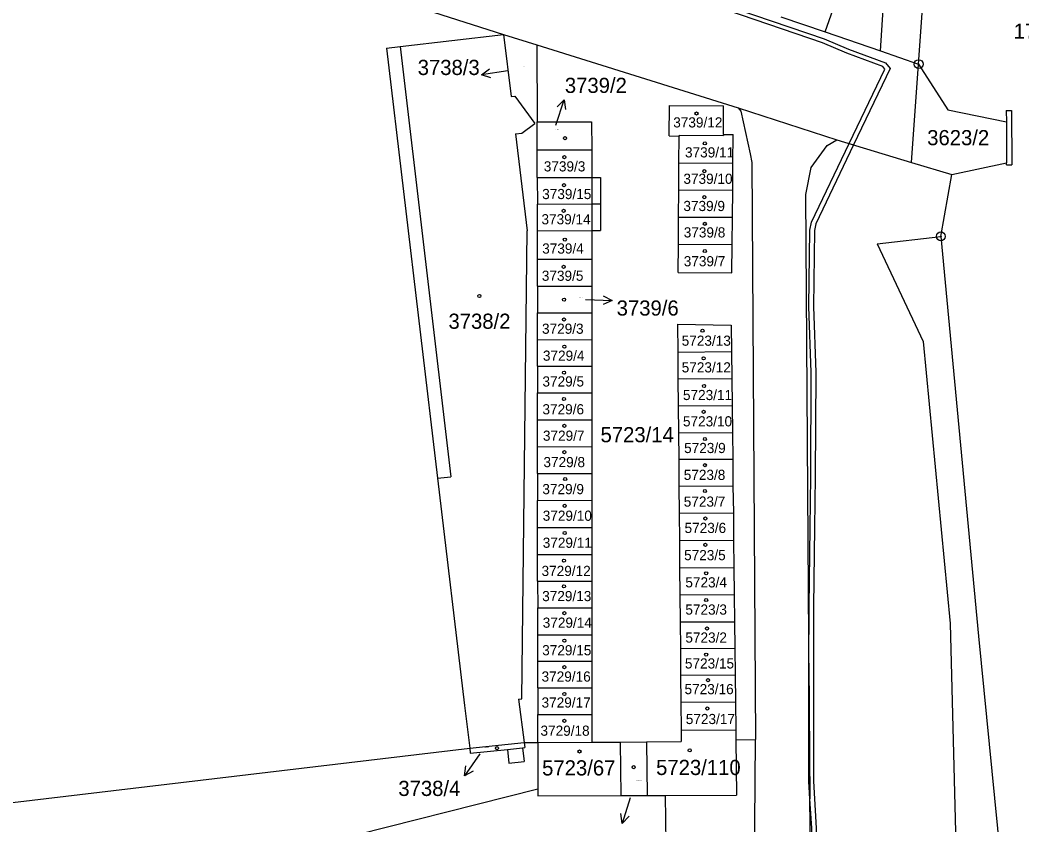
# Model space of a CAD drawing. Extents: x -735092 to -733385, y -1122435 to -1118992.
# Drawn here: x -734488.5 to -734376.2, y -1120611.8 to -1120521.5 of the extents above; entities that cross this region are included whole.
import ezdxf

# ---------------------------------------------------------------- set-up
doc = ezdxf.new("R2010")
doc.units = 0
for name, color, linetype in [('Vrstva 1', 7, 'Continuous'), ('Vrstva 16', 7, 'Continuous'), ('Vrstva 17', 7, 'Continuous'), ('Vrstva 18', 7, 'Continuous'), ('Vrstva 19', 7, 'Continuous'), ('Vrstva 25', 7, 'Continuous'), ('Vrstva 27', 7, 'Continuous'), ('Vrstva 4', 7, 'Continuous')]:
    doc.layers.add(name, color=color, linetype=linetype)

msp = doc.modelspace()

# ---------------------------------------------------------------- linework, layer by layer
at = {"layer": 'Vrstva 1'}
for points in [[(-734387.77, -1120526.48), (-734385.09, -1120489.02)], [(-734392.04, -1120524.99), (-734390.91, -1120507.57)], [(-734442.14, -1120520.65), (-734434.32, -1120523.15)], [(-734403.22, -1120521.16), (-734398.24, -1120522.87)], [(-734445.91, -1120524.52), (-734434.32, -1120523.15)], [(-734434.32, -1120523.15), (-734430.56, -1120524.31)], [(-734434.32, -1120523.15), (-734433.44, -1120530.12)], [(-734398.24, -1120522.87), (-734392.04, -1120524.99)], [(-734447.41, -1120524.7), (-734445.91, -1120524.52)], [(-734447.41, -1120524.7), (-734441.69, -1120572.9)], [(-734430.56, -1120524.31), (-734408, -1120531.37)], [(-734430.56, -1120524.31), (-734430.52, -1120532.95)], [(-734392.04, -1120524.99), (-734387.77, -1120526.48)], [(-734388.58, -1120537.5), (-734387.77, -1120526.48)], [(-734387.77, -1120526.48), (-734384.51, -1120531.62)], [(-734433.44, -1120530.12), (-734433.05, -1120530.06)], [(-734433.05, -1120530.06), (-734430.81, -1120533.15)], [(-734415.72, -1120534.53), (-734415.7, -1120531.12)], [(-734415.7, -1120531.12), (-734409.63, -1120531.16)], [(-734409.66, -1120534.37), (-734409.63, -1120531.16)], [(-734408, -1120531.37), (-734407.69, -1120531.77)], [(-734408, -1120531.37), (-734396.95, -1120534.96)], [(-734407.69, -1120531.77), (-734406.67, -1120536.53)], [(-734384.51, -1120531.62), (-734377.93, -1120532.94)], [(-734432.24, -1120534.22), (-734430.81, -1120533.15)], [(-734430.52, -1120532.95), (-734424.43, -1120532.94)], [(-734430.52, -1120536.09), (-734430.52, -1120532.95)], [(-734424.43, -1120532.94), (-734424.42, -1120536.08)], [(-734377.93, -1120532.94), (-734377.9, -1120537.56)], [(-734432.96, -1120534.31), (-734432.24, -1120534.22)], [(-734432.96, -1120534.31), (-734431.66, -1120545.17)], [(-734415.72, -1120534.53), (-734414.62, -1120534.54)], [(-734414.64, -1120537.53), (-734414.62, -1120534.54)], [(-734414.62, -1120534.43), (-734414.62, -1120534.54)], [(-734414.62, -1120534.43), (-734409.66, -1120534.47)], [(-734409.66, -1120534.37), (-734409.66, -1120534.47)], [(-734409.66, -1120534.37), (-734408.55, -1120534.38)], [(-734408.58, -1120537.58), (-734408.55, -1120534.38)], [(-734399.82, -1120538.06), (-734398.04, -1120535.62)], [(-734398.04, -1120535.62), (-734396.95, -1120534.96)], [(-734396.95, -1120534.96), (-734388.58, -1120537.5)], [(-734430.52, -1120536.09), (-734424.42, -1120536.08)], [(-734430.52, -1120539.2), (-734430.52, -1120536.09)], [(-734424.42, -1120536.08), (-734424.42, -1120539.19)], [(-734406.67, -1120536.53), (-734406.46, -1120537.51)], [(-734414.66, -1120540.57), (-734414.64, -1120537.53)], [(-734414.64, -1120537.53), (-734408.58, -1120537.58)], [(-734408.61, -1120540.61), (-734408.58, -1120537.58)], [(-734406.46, -1120537.51), (-734406.05, -1120602.2)], [(-734400.41, -1120541.08), (-734399.82, -1120538.06)], [(-734388.58, -1120537.5), (-734384.06, -1120538.87)], [(-734384.06, -1120538.87), (-734377.9, -1120537.56)], [(-734430.52, -1120539.2), (-734424.42, -1120539.19)], [(-734430.52, -1120539.2), (-734430.51, -1120542.16)], [(-734424.42, -1120539.19), (-734423.42, -1120539.19)], [(-734423.42, -1120539.19), (-734423.42, -1120542.15)], [(-734385.28, -1120545.79), (-734384.06, -1120538.87)], [(-734414.68, -1120543.62), (-734414.66, -1120540.57)], [(-734414.66, -1120540.57), (-734408.61, -1120540.61)], [(-734408.64, -1120543.65), (-734408.61, -1120540.61)], [(-734398.51, -1120823.51), (-734400.41, -1120541.08)], [(-734430.51, -1120542.16), (-734424.42, -1120542.15)], [(-734430.51, -1120545.15), (-734430.51, -1120542.16)], [(-734424.42, -1120542.15), (-734423.42, -1120542.15)], [(-734423.42, -1120542.15), (-734423.42, -1120545.14)], [(-734414.7, -1120546.66), (-734414.68, -1120543.62)], [(-734414.68, -1120543.62), (-734408.64, -1120543.65)], [(-734408.67, -1120546.7), (-734408.64, -1120543.65)], [(-734432.24, -1120597.63), (-734431.66, -1120545.17)], [(-734430.51, -1120545.15), (-734424.42, -1120545.14)], [(-734430.51, -1120548.36), (-734430.51, -1120545.15)], [(-734424.42, -1120545.14), (-734424.42, -1120548.35)], [(-734424.42, -1120545.14), (-734423.42, -1120545.14)], [(-734392.42, -1120546.64), (-734385.28, -1120545.79)], [(-734385.28, -1120545.79), (-734381.06, -1120590.62)], [(-734414.72, -1120549.83), (-734414.7, -1120546.66)], [(-734414.7, -1120546.66), (-734408.67, -1120546.7)], [(-734408.7, -1120549.87), (-734408.67, -1120546.7)], [(-734392.42, -1120546.64), (-734387.27, -1120557.57)], [(-734430.51, -1120548.36), (-734424.42, -1120548.35)], [(-734430.51, -1120551.37), (-734430.51, -1120548.36)], [(-734424.42, -1120548.35), (-734424.42, -1120551.36)], [(-734414.72, -1120549.83), (-734408.7, -1120549.87)], [(-734430.51, -1120551.37), (-734424.42, -1120551.36)], [(-734430.51, -1120551.37), (-734430.5, -1120554.37)], [(-734424.42, -1120551.36), (-734424.42, -1120554.36)], [(-734430.5, -1120554.37), (-734424.42, -1120554.36)], [(-734430.5, -1120557.37), (-734430.5, -1120554.37)], [(-734424.42, -1120554.36), (-734424.42, -1120557.36)], [(-734414.81, -1120555.63), (-734408.77, -1120555.73)], [(-734414.81, -1120555.63), (-734414.78, -1120558.76)], [(-734408.77, -1120555.73), (-734408.74, -1120558.71)], [(-734430.5, -1120557.37), (-734424.42, -1120557.36)], [(-734430.5, -1120560.35), (-734430.5, -1120557.37)], [(-734424.42, -1120557.36), (-734424.42, -1120560.34)], [(-734387.27, -1120557.57), (-734384.22, -1120589.2)], [(-734414.78, -1120558.76), (-734408.74, -1120558.71)], [(-734414.78, -1120558.76), (-734414.76, -1120561.77)], [(-734408.74, -1120558.71), (-734408.71, -1120561.72)], [(-734430.5, -1120560.35), (-734424.42, -1120560.34)], [(-734430.5, -1120560.35), (-734430.49, -1120563.34)], [(-734424.42, -1120560.34), (-734424.42, -1120563.33)], [(-734414.76, -1120561.77), (-734408.71, -1120561.72)], [(-734414.76, -1120561.77), (-734414.73, -1120564.79)], [(-734408.71, -1120561.72), (-734408.67, -1120564.74)], [(-734430.49, -1120563.34), (-734424.42, -1120563.33)], [(-734430.49, -1120566.35), (-734430.49, -1120563.34)], [(-734424.42, -1120563.33), (-734424.41, -1120566.34)], [(-734414.73, -1120564.79), (-734408.67, -1120564.74)], [(-734414.73, -1120564.79), (-734414.7, -1120567.8)], [(-734408.67, -1120564.74), (-734408.64, -1120567.76)], [(-734430.49, -1120566.35), (-734424.41, -1120566.34)], [(-734430.49, -1120569.37), (-734430.49, -1120566.35)], [(-734424.41, -1120566.34), (-734424.41, -1120569.36)], [(-734414.7, -1120567.8), (-734408.64, -1120567.76)], [(-734414.7, -1120567.8), (-734414.67, -1120570.78)], [(-734408.64, -1120567.76), (-734408.61, -1120570.75)], [(-734430.49, -1120569.37), (-734424.41, -1120569.36)], [(-734430.49, -1120572.37), (-734430.49, -1120569.37)], [(-734424.41, -1120569.36), (-734424.41, -1120572.36)], [(-734414.67, -1120570.78), (-734408.61, -1120570.75)], [(-734414.67, -1120570.78), (-734414.65, -1120573.79)], [(-734408.61, -1120570.75), (-734408.58, -1120573.76)], [(-734441.69, -1120572.9), (-734438.67, -1120598.36)], [(-734430.49, -1120572.37), (-734424.41, -1120572.36)], [(-734430.49, -1120572.37), (-734430.48, -1120575.38)], [(-734424.41, -1120572.36), (-734424.41, -1120575.37)], [(-734414.65, -1120573.79), (-734408.58, -1120573.76)], [(-734414.65, -1120573.79), (-734414.62, -1120576.82)], [(-734408.58, -1120573.76), (-734408.54, -1120576.79)], [(-734430.48, -1120575.38), (-734424.41, -1120575.37)], [(-734430.48, -1120578.42), (-734430.48, -1120575.38)], [(-734424.41, -1120575.37), (-734424.41, -1120578.41)], [(-734414.62, -1120576.82), (-734408.54, -1120576.79)], [(-734414.62, -1120576.82), (-734414.59, -1120579.88)], [(-734408.54, -1120576.79), (-734408.51, -1120579.85)], [(-734430.48, -1120578.42), (-734424.41, -1120578.41)], [(-734430.48, -1120581.45), (-734430.48, -1120578.42)], [(-734424.41, -1120578.41), (-734424.41, -1120581.44)], [(-734414.59, -1120579.88), (-734408.51, -1120579.85)], [(-734414.59, -1120579.88), (-734414.56, -1120582.95)], [(-734408.51, -1120579.85), (-734408.48, -1120582.92)], [(-734430.48, -1120581.45), (-734424.41, -1120581.44)], [(-734430.48, -1120584.44), (-734430.48, -1120581.45)], [(-734424.41, -1120581.44), (-734424.41, -1120584.43)], [(-734414.56, -1120582.95), (-734408.48, -1120582.92)], [(-734414.56, -1120582.95), (-734414.54, -1120585.97)], [(-734408.48, -1120582.92), (-734408.44, -1120585.94)], [(-734430.48, -1120584.44), (-734424.41, -1120584.43)], [(-734430.48, -1120584.44), (-734430.47, -1120587.43)], [(-734424.41, -1120584.43), (-734424.41, -1120587.42)], [(-734414.54, -1120585.97), (-734408.44, -1120585.94)], [(-734414.54, -1120585.97), (-734414.51, -1120589)], [(-734408.44, -1120585.94), (-734408.41, -1120588.98)], [(-734430.47, -1120587.43), (-734424.41, -1120587.42)], [(-734430.47, -1120590.46), (-734430.47, -1120587.43)], [(-734424.41, -1120587.42), (-734424.41, -1120590.45)], [(-734414.51, -1120589), (-734408.41, -1120588.98)], [(-734414.51, -1120589), (-734414.48, -1120591.98)], [(-734408.41, -1120588.98), (-734408.38, -1120591.96)], [(-734384.22, -1120589.2), (-734383.34, -1120624.21), (-734383.33, -1120624.71), (-734383.28, -1120626.68)], [(-734430.47, -1120590.46), (-734424.41, -1120590.45)], [(-734430.47, -1120593.42), (-734430.47, -1120590.46)], [(-734424.41, -1120590.45), (-734424.41, -1120593.41)], [(-734381.06, -1120590.62), (-734377.13, -1120630.33)], [(-734414.48, -1120591.98), (-734408.38, -1120591.96)], [(-734414.48, -1120591.98), (-734414.46, -1120594.96)], [(-734408.38, -1120591.96), (-734408.35, -1120594.94)], [(-734430.47, -1120593.42), (-734424.41, -1120593.41)], [(-734430.47, -1120596.4), (-734430.47, -1120593.42)], [(-734424.41, -1120593.41), (-734424.4, -1120596.39)], [(-734414.46, -1120594.96), (-734408.35, -1120594.94)], [(-734414.46, -1120594.96), (-734414.43, -1120597.99)], [(-734408.35, -1120594.94), (-734408.31, -1120597.97)], [(-734430.47, -1120596.4), (-734424.4, -1120596.39)], [(-734430.47, -1120596.4), (-734430.46, -1120599.39)], [(-734424.4, -1120596.39), (-734424.4, -1120599.38)], [(-734432.64, -1120597.68), (-734432.24, -1120597.63)], [(-734432.64, -1120597.68), (-734431.99, -1120602.53)], [(-734438.67, -1120598.36), (-734438.1, -1120603.16)], [(-734414.43, -1120597.99), (-734408.31, -1120597.97)], [(-734414.43, -1120597.99), (-734414.4, -1120601.14)], [(-734408.31, -1120597.97), (-734408.28, -1120601.12)], [(-734430.46, -1120599.39), (-734424.4, -1120599.38)], [(-734430.46, -1120602.51), (-734430.46, -1120599.39)], [(-734424.4, -1120599.38), (-734424.4, -1120602.5)], [(-734414.4, -1120601.14), (-734408.28, -1120601.12)], [(-734408.28, -1120601.12), (-734408.26, -1120602.22)], [(-734414.4, -1120601.14), (-734414.39, -1120602.42)], [(-734408.26, -1120602.22), (-734406.05, -1120602.2)], [(-734408.26, -1120602.22), (-734408.2, -1120608.44)], [(-734406.43, -1120649.74), (-734406.05, -1120602.2)], [(-734553.54, -1120616.89), (-734438.1, -1120603.16)], [(-734438.1, -1120603.16), (-734431.99, -1120602.53)], [(-734438.1, -1120603.16), (-734438.03, -1120603.73)], [(-734438.03, -1120603.73), (-734433.86, -1120603.3)], [(-734433.86, -1120603.3), (-734433.7, -1120604.83)], [(-734432.16, -1120603.13), (-734431.91, -1120603.1)], [(-734432.16, -1120603.13), (-734432, -1120604.66)], [(-734431.99, -1120602.53), (-734430.46, -1120602.51)], [(-734431.99, -1120602.53), (-734431.91, -1120603.1)], [(-734430.46, -1120602.51), (-734424.4, -1120602.5)], [(-734430.46, -1120602.51), (-734430.46, -1120607.72)], [(-734424.4, -1120602.5), (-734421.22, -1120602.47)], [(-734421.22, -1120602.47), (-734418.26, -1120602.45)], [(-734421.22, -1120602.47), (-734421.17, -1120608.48)], [(-734418.26, -1120602.45), (-734414.39, -1120602.42)], [(-734418.26, -1120602.45), (-734418.22, -1120608.46)], [(-734433.7, -1120604.83), (-734432, -1120604.66)], [(-734454.12, -1120613.68), (-734430.46, -1120607.72)], [(-734430.46, -1120607.72), (-734430.46, -1120608.51)], [(-734430.46, -1120608.51), (-734421.17, -1120608.48)], [(-734421.17, -1120608.48), (-734418.22, -1120608.46)], [(-734418.22, -1120608.46), (-734416.2, -1120608.46)], [(-734416.2, -1120608.46), (-734408.2, -1120608.44)], [(-734416.2, -1120608.46), (-734415.5, -1120656.88)]]:
    msp.add_lwpolyline(points, dxfattribs=at)
at = {"layer": 'Vrstva 25'}
for points in [[(-734435.712, -1120528.013), (-734436.776, -1120527.668), (-734435.862, -1120527.025)], [(-734433.81, -1120527.22), (-734436.776, -1120527.668)], [(-734428.45, -1120533.31), (-734427.499, -1120530.466)], [(-734428.29, -1120531.255), (-734427.499, -1120530.466), (-734427.342, -1120531.573)], [(-734423.117, -1120552.437), (-734422.132, -1120552.963), (-734423.145, -1120553.435)], [(-734425.13, -1120552.88), (-734422.132, -1120552.963)], [(-734436.96, -1120603.81), (-734438.689, -1120606.261)], [(-734437.704, -1120605.732), (-734438.689, -1120606.261), (-734438.521, -1120605.156)], [(-734420.11, -1120608.72), (-734420.987, -1120611.588)], [(-734420.216, -1120610.778), (-734420.987, -1120611.588), (-734421.172, -1120610.486)]]:
    msp.add_lwpolyline(points, dxfattribs=at)
for centre, radius in [((-734387.77, -1120526.48), 0.5), ((-734387.77, -1120526.48), 0.032), ((-734412.67, -1120532.01), 0.175), ((-734427.42, -1120534.78), 0.175), ((-734411.74, -1120535.37), 0.175), ((-734427.48, -1120536.91), 0.175), ((-734411.8, -1120538.48), 0.175), ((-734427.52, -1120540.05), 0.175), ((-734411.8, -1120541.4), 0.175), ((-734427.57, -1120542.92), 0.175), ((-734411.74, -1120544.38), 0.175), ((-734427.43, -1120546.15), 0.175), ((-734385.28, -1120545.79), 0.5), ((-734385.28, -1120545.79), 0.032), ((-734411.74, -1120547.43), 0.175), ((-734427.57, -1120549.2), 0.175), ((-734437.01, -1120552.47), 0.175), ((-734427.52, -1120552.88), 0.175), ((-734427.52, -1120555.11), 0.175), ((-734412, -1120556.36), 0.175), ((-734427.48, -1120558.16), 0.175), ((-734411.87, -1120559.45), 0.175), ((-734427.52, -1120561.07), 0.175), ((-734411.82, -1120562.55), 0.175), ((-734427.53, -1120564.02), 0.175), ((-734411.87, -1120565.46), 0.175), ((-734427.48, -1120567.02), 0.175), ((-734411.73, -1120568.51), 0.175), ((-734427.48, -1120569.98), 0.175), ((-734411.73, -1120571.43), 0.175), ((-734427.39, -1120572.99), 0.175), ((-734411.73, -1120574.34), 0.175), ((-734427.44, -1120576), 0.175), ((-734411.68, -1120577.41), 0.175), ((-734427.44, -1120579.05), 0.175), ((-734411.68, -1120580.37), 0.175), ((-734427.53, -1120582.15), 0.175), ((-734411.59, -1120583.56), 0.175), ((-734427.53, -1120585.02), 0.175), ((-734411.59, -1120586.56), 0.175), ((-734427.48, -1120588.02), 0.175), ((-734411.5, -1120589.75), 0.175), ((-734427.48, -1120591.12), 0.175), ((-734411.59, -1120592.67), 0.175), ((-734427.48, -1120594.08), 0.175), ((-734411.39, -1120595.54), 0.175), ((-734427.48, -1120597.08), 0.175), ((-734411.46, -1120598.72), 0.175), ((-734427.48, -1120600.09), 0.175), ((-734435.03, -1120603.16), 0.175), ((-734425.79, -1120603.54), 0.175), ((-734413.43, -1120603.41), 0.175), ((-734419.71, -1120605.29), 0.175)]:
    msp.add_circle(centre, radius, dxfattribs=at)
at = {"layer": 'Vrstva 27'}
for points in [[(-734412.11, -1120518.92), (-734398.36, -1120523.65), (-734395.62, -1120524.8), (-734391.47, -1120526.33), (-734390.96, -1120526.97), (-734395.06, -1120535.53), (-734399.29, -1120544.37), (-734399.46, -1120545.14), (-734399.56, -1120553.66), (-734399.3, -1120561.05), (-734399.37, -1120572.74), (-734399.44, -1120578.43), (-734399.55, -1120587.29), (-734399.57, -1120606.87), (-734399.26, -1120612.12)], [(-734399.76, -1120612.14), (-734399.95, -1120608.85), (-734400.06, -1120593.63), (-734400.05, -1120587.29), (-734399.94, -1120578.43), (-734399.87, -1120572.74), (-734399.8, -1120561.05), (-734400.06, -1120553.66), (-734399.96, -1120545.08), (-734399.77, -1120544.21), (-734395.54, -1120535.39), (-734391.54, -1120527.03), (-734391.77, -1120526.75), (-734395.8, -1120525.26), (-734398.54, -1120524.11), (-734412.23, -1120519.41)], [(-734398.13, -1120666.61), (-734398.29, -1120660.68), (-734398.37, -1120646.71), (-734399.09, -1120642.57), (-734399.74, -1120640.75), (-734399.76, -1120637.42), (-734399.7, -1120637.28), (-734399.76, -1120630.72), (-734399.84, -1120625.86), (-734399.89, -1120622.79), (-734399.86, -1120622.21), (-734399.67, -1120617.88), (-734399.76, -1120612.14), (-734399.95, -1120608.85), (-734400.06, -1120593.63), (-734400.05, -1120587.29), (-734399.94, -1120578.43), (-734399.87, -1120572.74), (-734399.8, -1120561.05), (-734400.06, -1120553.66), (-734399.96, -1120545.08), (-734399.77, -1120544.21), (-734395.54, -1120535.39)], [(-734395.06, -1120535.53), (-734399.29, -1120544.37), (-734399.46, -1120545.14), (-734399.56, -1120553.66), (-734399.3, -1120561.05), (-734399.37, -1120572.74), (-734399.44, -1120578.43), (-734399.55, -1120587.29), (-734399.57, -1120606.87), (-734399.26, -1120612.12), (-734399.17, -1120617.88), (-734399.39, -1120622.79), (-734399.26, -1120630.72), (-734399.2, -1120637.38), (-734399.46, -1120637.96), (-734399.36, -1120639.42), (-734398.84, -1120641.24), (-734398.44, -1120640.65), (-734395.91, -1120640.71)], [(-734395.54, -1120535.39), (-734395.06, -1120535.53)], [(-734399.95, -1120608.85), (-734400.07, -1120606.89), (-734400.06, -1120593.63), (-734399.95, -1120608.85)]]:
    msp.add_lwpolyline(points, dxfattribs=at)
at = {"layer": 'Vrstva 4'}
for points in [[(-734398.24, -1120522.87), (-734397.13, -1120519.67)], [(-734445.91, -1120524.52), (-734440.2, -1120572.73)], [(-734377.94, -1120531.66), (-734377.35, -1120531.66)], [(-734377.94, -1120531.66), (-734377.93, -1120532.94)], [(-734377.35, -1120531.66), (-734377.31, -1120537.76)], [(-734377.9, -1120537.76), (-734377.9, -1120537.56)], [(-734377.9, -1120537.76), (-734377.31, -1120537.76)], [(-734424.42, -1120539.19), (-734424.42, -1120542.15)], [(-734424.42, -1120542.15), (-734424.42, -1120545.14)], [(-734441.69, -1120572.9), (-734440.2, -1120572.73)], [(-734433.86, -1120603.3), (-734432.16, -1120603.13)]]:
    msp.add_lwpolyline(points, dxfattribs=at)

# ---------------------------------------------------------------- texts
at = {"layer": 'Vrstva 16'}
for s, p in [('3738/3', (-734443.927, -1120527.7)), ('3739/2', (-734427.43, -1120529.71)), ('3739/6', (-734421.62, -1120554.67)), ('3738/4', (-734446.097, -1120608.52))]:
    msp.add_text(s, height=1.7, dxfattribs=at).set_placement(p)
at = {"layer": 'Vrstva 17'}
msp.add_text('1748', height=1.7, dxfattribs=at).set_placement((-734377.12, -1120523.64))
at = {"layer": 'Vrstva 18'}
for s, height, p in [('3738/3', 0.1, (-734432.19, -1120526.81)), ('3623/2', 1.7, (-734386.81, -1120535.57)), ('5723/14', 1.7, (-734423.43, -1120568.87))]:
    msp.add_text(s, height=height, dxfattribs=at).set_placement(p)
at = {"layer": 'Vrstva 19'}
for s, height, p in [('3739/12', 1.14, (-734415.28, -1120533.58)), ('3739/2', 0.1, (-734428.51, -1120533.88)), ('3739/11', 1.14, (-734413.96, -1120536.94)), ('3739/3', 1.14, (-734429.79, -1120538.51)), ('3739/10', 1.14, (-734414.14, -1120539.9)), ('3739/15', 1.14, (-734429.97, -1120541.61)), ('3739/9', 1.14, (-734414.14, -1120542.95)), ('3739/14', 1.14, (-734430.05, -1120544.44)), ('3739/8', 1.14, (-734414.1, -1120545.91)), ('3739/4', 1.14, (-734429.97, -1120547.72)), ('3739/7', 1.14, (-734414.1, -1120549.14)), ('3739/5', 1.14, (-734430.01, -1120550.77)), ('3739/6', 0.1, (-734425.83, -1120552.65)), ('3738/2', 1.7, (-734440.48, -1120556.15)), ('3729/3', 1.14, (-734429.99, -1120556.71)), ('5723/13', 1.14, (-734414.33, -1120558.05)), ('3729/4', 1.14, (-734429.89, -1120559.73)), ('5723/12', 1.14, (-734414.33, -1120561.04)), ('3729/5', 1.14, (-734429.94, -1120562.62)), ('5723/11', 1.14, (-734414.19, -1120564.14)), ('3729/6', 1.14, (-734429.94, -1120565.74)), ('5723/10', 1.14, (-734414.19, -1120567.09)), ('3729/7', 1.14, (-734429.89, -1120568.7)), ('5723/9', 1.14, (-734414.06, -1120570.08)), ('3729/8', 1.14, (-734429.83, -1120571.66)), ('5723/8', 1.14, (-734414.1, -1120573.09)), ('3729/9', 1.14, (-734429.95, -1120574.69)), ('5723/7', 1.14, (-734414.1, -1120576.09)), ('3729/10', 1.14, (-734429.91, -1120577.67)), ('5723/6', 1.14, (-734414.01, -1120579.04)), ('3729/11', 1.14, (-734429.91, -1120580.7)), ('5723/5', 1.14, (-734414.06, -1120582.09)), ('3729/12', 1.14, (-734430.04, -1120583.86)), ('5723/4', 1.14, (-734413.92, -1120585.14)), ('3729/13', 1.14, (-734429.97, -1120586.68)), ('5723/3', 1.14, (-734413.92, -1120588.19)), ('3729/14', 1.14, (-734429.91, -1120589.66)), ('5723/2', 1.14, (-734413.92, -1120591.33)), ('3729/15', 1.14, (-734429.97, -1120592.75)), ('5723/15', 1.14, (-734413.97, -1120594.23)), ('3729/16', 1.14, (-734430.04, -1120595.7)), ('5723/16', 1.14, (-734414.014, -1120597.11)), ('3729/17', 1.14, (-734430.04, -1120598.61)), ('5723/17', 1.14, (-734413.87, -1120600.46)), ('3729/18', 1.14, (-734430.16, -1120601.77)), ('3738/4', 0.1, (-734436.43, -1120603.14)), ('5723/67', 1.7, (-734429.98, -1120606.22)), ('5723/110', 1.7, (-734417.2, -1120606.17)), ('5723/109', 0.1, (-734419.4, -1120606.84))]:
    msp.add_text(s, height=height, dxfattribs=at).set_placement(p)

doc.saveas('drawing.dxf')
